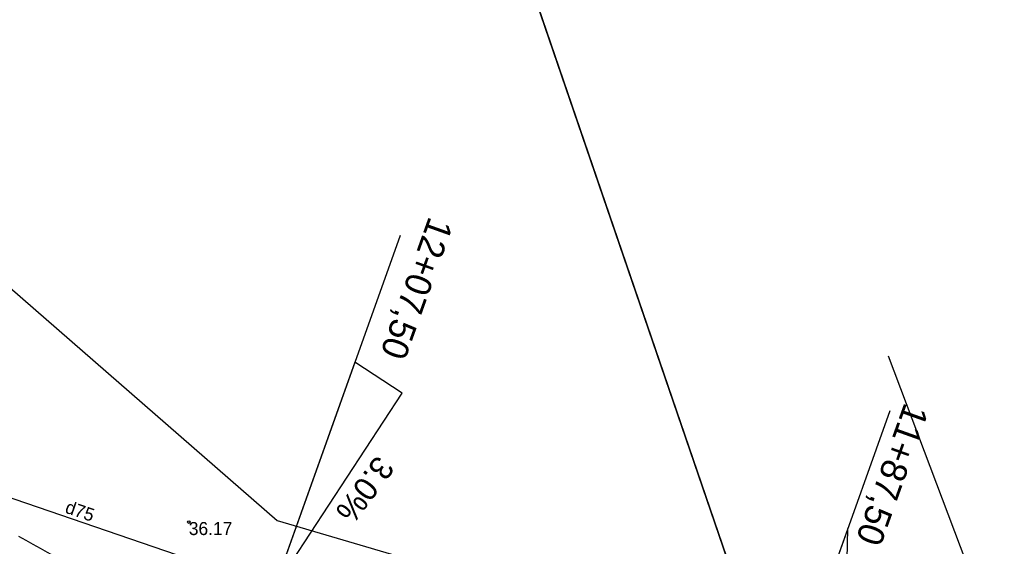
# Model space of a CAD drawing. Extents: x 469981 to 472086, y 246785 to 247785.
# Drawn here: x 470890.44 to 470927.92, y 247221.87 to 247242.12 of the extents above; entities that cross this region are included whole.
import ezdxf

# ---------------------------------------------------------------- set-up
doc = ezdxf.new("R2010")
doc.units = 0
for name, color, linetype in [('0_922', 7, 'Continuous'), ('0_Asfalta_mala', 7, 'Continuous'), ('0_Ruut_Braukt', 7, 'Continuous'), ('0_Virazjas', 7, 'Continuous'), ('21', 7, 'Continuous'), ('DREN_VADP_####_####_#', 7, 'Continuous'), ('DREN_VADP_KLKT_####_#', 7, 'Continuous'), ('DREN_VADP_KLKT_TKST_#', 7, 'Continuous'), ('RAMI_UZMR_####_####_#', 7, 'Continuous'), ('RELJ_AATZ_####_TKST_#', 7, 'Continuous'), ('RELJ_ELEM_####_####_#', 7, 'Continuous'), ('RELJ_NOGL_####_####_#', 7, 'Continuous'), ('ROBZ_PROJ_####_####_#', 7, 'Continuous')]:
    doc.layers.add(name, color=color, linetype=linetype)

msp = doc.modelspace()

# ---------------------------------------------------------------- linework, layer by layer
at = {"layer": '0_922'}
msp.add_arc((470837.1, 247043.596), 180, 70.3373, 103.67202, dxfattribs=at)
at = {"layer": '0_Asfalta_mala'}
msp.add_arc((470837.1, 247043.596), 183, 70.3373, 103.67202, dxfattribs=at)
at = {"layer": '0_Ruut_Braukt'}
msp.add_arc((470837.1, 247043.596), 183, 70.3373, 103.67202, dxfattribs=at)
at = {"layer": '0_Virazjas'}
for p, q in [((470905.069, 247233.818), (470897.667, 247213.101)), ((470923.903, 247227.088), (470916.5, 247206.371))]:
    msp.add_line(p, q, dxfattribs=at)
for points in [[(470905.151, 247227.762), (470903.332, 247228.955), (470900.216, 247220.236)], [(470919.255, 247214.081), (470922.182, 247217.814), (470922.284, 247222.556)]]:
    msp.add_lwpolyline(points, close=True, dxfattribs=at)
at = {"layer": '21'}
msp.add_arc((470837.1, 247043.596), 180, 70.3373, 103.67202, dxfattribs=at)
at = {"layer": 'DREN_VADP_####_####_#'}
msp.add_lwpolyline([(470923.833, 247229.201), (470931.226, 247209.628)], dxfattribs=at)
at = {"layer": 'DREN_VADP_KLKT_####_#'}
msp.add_lwpolyline([(470998.012, 247199.651), (470980.588, 247192.708), (470867.536, 247231.459)], dxfattribs=at)
at = {"layer": 'RAMI_UZMR_####_####_#'}
msp.add_lwpolyline([(470560.64, 247175.144), (470793.366, 247232.231), (470822.25, 247233), (470855.497, 247231.608), (470869.75, 247235.5), (470872.288, 247238.827), (470875.523, 247240.24), (470882.387, 247236.327), (470885.36, 247235.904), (470900.348, 247222.872), (470947.872, 247208.875), (470978.25, 247197.629), (470994.287, 247200.731), (471010.572, 247199.465), (471044.448, 247201.846)], dxfattribs=at)
at = {"layer": 'RELJ_ELEM_####_####_#'}
msp.add_circle((470896.949, 247222.81), 0.05, dxfattribs=at)
at = {"layer": 'RELJ_NOGL_####_####_#'}
msp.add_spline([(470890.406, 247222.27), (470894.84, 247219.878), (470908.777, 247214.832), (470935.612, 247205.319), (470964.107, 247194.817), (470982.796, 247190.182), (470988.007, 247189.901)], degree=3, dxfattribs=at)
at = {"layer": 'ROBZ_PROJ_####_####_#'}
for points in [[(470900.878, 247270.342), (470921.641, 247209.731), (470876.169, 247225.296), (470845.751, 247226.447), (470809.088, 247224.67), (470797.907, 247259.877)], [(470979.699, 247245.057), (471001.509, 247189.266), (470989.48, 247188.802), (470967.353, 247194.084), (470921.641, 247209.731), (470906.814, 247253.012)]]:
    msp.add_lwpolyline(points, dxfattribs=at)

# ---------------------------------------------------------------- texts
at = {"layer": '0_Virazjas'}
for s, height, rotation, p in [('12+07,50', 1, 250.3373, (470906.19, 247234.59)), ('11+87,50', 1, 250.3373, (470924.472, 247227.437)), ('3.0%', 0.899, 233.2155, (470904.186, 247225.419))]:
    msp.add_text(s, height=height, rotation=rotation, dxfattribs=at).set_placement(p)
at = {"layer": 'DREN_VADP_KLKT_TKST_#'}
msp.add_text('d75', height=0.5, rotation=341.08, dxfattribs=at).set_placement((470892.158, 247223.178))
at = {"layer": 'RELJ_AATZ_####_TKST_#'}
msp.add_text('36.17', height=0.5, dxfattribs=at).set_placement((470896.949, 247222.31))

doc.saveas('drawing.dxf')
